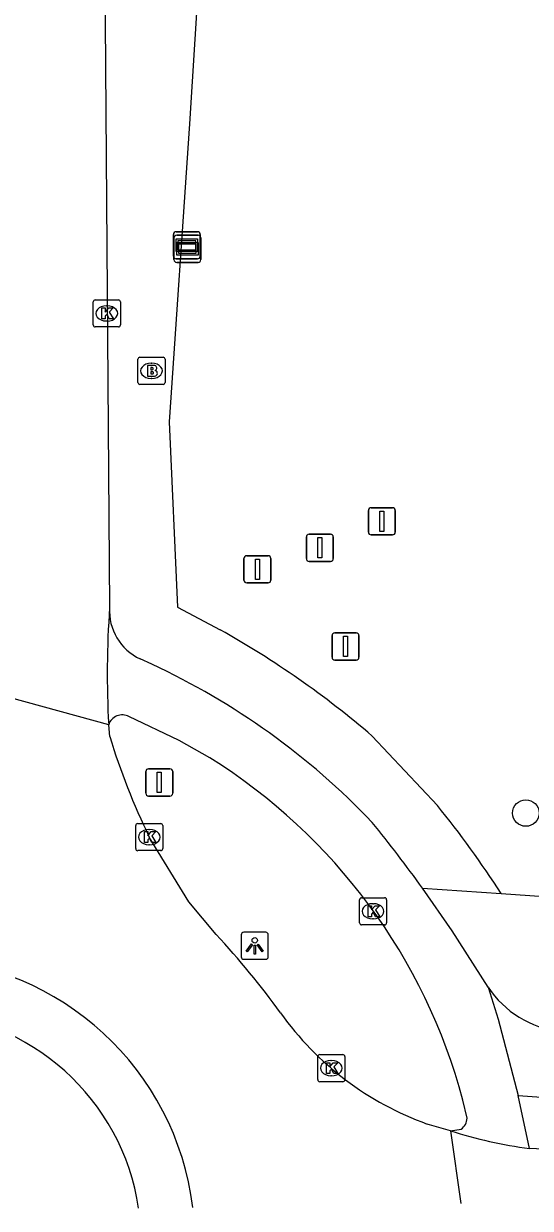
# Model space of a CAD drawing. Extents: x 161848 to 162726, y 385382 to 386521.
# Drawn here: x 161999.66 to 162018.35, y 385382.46 to 385426.12 of the extents above; entities that cross this region are included whole.
import ezdxf

# ---------------------------------------------------------------- set-up
doc = ezdxf.new("R2010")
doc.units = 0
for name, color, linetype in [('IMGEO_Boom', 7, 'Continuous'), ('IMGEO_Brandkraan', 7, 'Continuous'), ('IMGEO_Fietspad_gesloten', 7, 'Continuous'), ('IMGEO_Kolk', 7, 'Continuous'), ('IMGEO_Lichtpunt', 7, 'Continuous'), ('IMGEO_Rijbaan_lokaal_gesloten', 7, 'Continuous'), ('IMGEO_Verkeersbordpaal', 7, 'Continuous'), ('IMGEO_Verkeerseiland_gesloten', 7, 'Continuous'), ('IMGEO_Verklikker', 7, 'Continuous'), ('IMGEO_Vlaggenmast', 7, 'Continuous'), ('IMGEO_Voetpad_open', 7, 'Continuous')]:
    doc.layers.add(name, color=color, linetype=linetype)

msp = doc.modelspace()

# ---------------------------------------------------------------- linework, layer by layer
at = {"layer": 'IMGEO_Boom'}
msp.add_circle((162018.183, 385397.029), 0.489, dxfattribs=at)
at = {"layer": 'IMGEO_Brandkraan'}
for p, q in [((162003.946, 385413.824), (162004.798, 385413.824)), ((162003.871, 385412.898), (162003.871, 385413.75)), ((162004.359, 385413.604), (162004.384, 385413.604)), ((162004.872, 385413.75), (162004.872, 385412.898)), ((162004.382, 385413.044), (162004.357, 385413.044)), ((162004.798, 385412.824), (162003.946, 385412.824))]:
    msp.add_line(p, q, dxfattribs=at)
for points in [[(162003.946, 385413.824), (162004.798, 385413.824)], [(162003.871, 385412.898), (162003.871, 385413.75)], [(162004.219, 385413.524), (162004.219, 385413.124), (162004.432, 385413.124)], [(162004.45, 385413.524), (162004.219, 385413.524)], [(162004.398, 385413.443), (162004.344, 385413.443), (162004.344, 385413.367)], [(162004.344, 385413.367), (162004.397, 385413.367)], [(162004.872, 385413.75), (162004.872, 385412.898)], [(162004.406, 385413.291), (162004.344, 385413.291), (162004.344, 385413.21)], [(162004.344, 385413.21), (162004.406, 385413.21)], [(162004.798, 385412.824), (162003.946, 385412.824)]]:
    msp.add_lwpolyline(points, dxfattribs=at)
for centre, radius, start, end in [((162003.948, 385413.748), 0.0765, 91.552, 178.448), ((162003.948, 385413.748), 0.0765, 91.552, 178.448), ((162004.796, 385413.748), 0.0765, 1.552, 88.448), ((162004.796, 385413.748), 0.0765, 1.552, 88.448), ((162004.399, 385413.405), 0.0379, 267.8285, 90.9355), ((162004.454, 385413.379), 0.145, 59.4692, 91.5367), ((162004.479, 385413.426), 0.0922, 285.5137, 58.1501), ((162004.484, 385413.234), 0.105, 301.3115, 78.989), ((162003.948, 385412.9), 0.0765, 181.552, 268.448), ((162003.948, 385412.9), 0.0765, 181.552, 268.448), ((162004.407, 385413.25), 0.0404, 269.8759, 90.5077), ((162004.438, 385413.375), 0.251, 268.6676, 293.5347), ((162004.796, 385412.9), 0.0765, 271.552, 358.448), ((162004.796, 385412.9), 0.0765, 271.552, 358.448)]:
    msp.add_arc(centre, radius, start, end, dxfattribs=at)
for centre, major_axis, ratio, start_param, end_param in [((162004.358, 385413.324), (-0.387, 0.002), 0.722429, 4.712389, 7.853982), ((162004.383, 385413.324), (-0.39, 0.002), 0.717154, 1.570796, 4.712389)]:
    msp.add_ellipse(centre, major_axis=major_axis, ratio=ratio, start_param=start_param, end_param=end_param, dxfattribs=at)
at = {"layer": 'IMGEO_Fietspad_gesloten'}
for points in [[(162004.381, 385402.512), (162003.955, 385402.71)], [(162006.525, 385399.062), (162005.388, 385399.708), (162003.542, 385400.587)], [(162016.792, 385390.615), (162015.46, 385392.689), (162014.372, 385394.258)], [(162016.792, 385390.615), (162017.16, 385389.436), (162017.895, 385386.62)], [(162016.018, 385385.78), (162015.86, 385386.452)], [(162017.895, 385386.62), (162023.705, 385386.198)], [(162018.321, 385384.667), (162017.895, 385386.62)], [(162015.4, 385385.322), (162015.793, 385385.384)]]:
    msp.add_lwpolyline(points, dxfattribs=at)
for centre, radius, start, end in [((162004.767, 385404.476), 1.944, 176.2163, 245.2922), ((161993.039, 385378.086), 26.931, 43.6825, 65.093), ((162003.298, 385400.112), 0.534, 62.8273, 161.0917), ((161995.238, 385380.946), 21.345, 14.9489, 58.0751), ((161971.241, 385363.195), 53.152, 35.762, 39.0575), ((162019.834, 385392.606), 3.636, 213.2072, 263.7447), ((162015.527, 385385.797), 0.491, 302.7644, 358.0267)]:
    msp.add_arc(centre, radius, start, end, dxfattribs=at)
at = {"layer": 'IMGEO_Kolk'}
for p, q in [((162002.223, 385415.015), (162002.223, 385415.867)), ((162002.298, 385415.941), (162003.15, 385415.941)), ((162002.711, 385415.721), (162002.736, 385415.721)), ((162003.224, 385415.867), (162003.224, 385415.015)), ((162002.734, 385415.161), (162002.709, 385415.161)), ((162003.15, 385414.941), (162002.298, 385414.941)), ((162003.789, 385395.717), (162003.789, 385396.569)), ((162003.864, 385396.643), (162004.716, 385396.643)), ((162004.277, 385396.423), (162004.302, 385396.423)), ((162004.79, 385396.569), (162004.79, 385395.717)), ((162004.716, 385395.643), (162003.864, 385395.643)), ((162004.3, 385395.863), (162004.275, 385395.863)), ((162012.046, 385392.982), (162012.046, 385393.834)), ((162012.121, 385393.908), (162012.973, 385393.908)), ((162013.047, 385393.834), (162013.047, 385392.982)), ((162012.534, 385393.688), (162012.559, 385393.688)), ((162012.973, 385392.908), (162012.121, 385392.908)), ((162012.557, 385393.128), (162012.532, 385393.128)), ((162010.505, 385387.204), (162010.505, 385388.056)), ((162010.58, 385388.13), (162011.432, 385388.13)), ((162011.506, 385388.056), (162011.506, 385387.204)), ((162010.993, 385387.91), (162011.018, 385387.91)), ((162011.016, 385387.35), (162010.991, 385387.35)), ((162011.432, 385387.13), (162010.58, 385387.13))]:
    msp.add_line(p, q, dxfattribs=at)
for points in [[(162002.223, 385415.015), (162002.223, 385415.867)], [(162002.298, 385415.941), (162003.15, 385415.941)], [(162002.544, 385415.641), (162002.667, 385415.641), (162002.667, 385415.49), (162002.797, 385415.641), (162002.961, 385415.641), (162002.815, 385415.49), (162002.968, 385415.241), (162002.816, 385415.241), (162002.731, 385415.405), (162002.667, 385415.338), (162002.667, 385415.241), (162002.544, 385415.241), (162002.544, 385415.641)], [(162003.224, 385415.867), (162003.224, 385415.015)], [(162003.15, 385414.941), (162002.298, 385414.941)], [(162003.789, 385395.717), (162003.789, 385396.569)], [(162003.864, 385396.643), (162004.716, 385396.643)], [(162004.11, 385396.343), (162004.233, 385396.343), (162004.233, 385396.192), (162004.363, 385396.343), (162004.527, 385396.343), (162004.381, 385396.192), (162004.534, 385395.943), (162004.382, 385395.943), (162004.297, 385396.107), (162004.233, 385396.04), (162004.233, 385395.943), (162004.11, 385395.943), (162004.11, 385396.343)], [(162004.79, 385396.569), (162004.79, 385395.717)], [(162004.716, 385395.643), (162003.864, 385395.643)], [(162012.046, 385392.982), (162012.046, 385393.834)], [(162012.121, 385393.908), (162012.973, 385393.908)], [(162013.047, 385393.834), (162013.047, 385392.982)], [(162012.367, 385393.608), (162012.49, 385393.608), (162012.49, 385393.457), (162012.62, 385393.608), (162012.784, 385393.608), (162012.638, 385393.457), (162012.791, 385393.208), (162012.639, 385393.208), (162012.554, 385393.372), (162012.49, 385393.305), (162012.49, 385393.208), (162012.367, 385393.208), (162012.367, 385393.608)], [(162012.973, 385392.908), (162012.121, 385392.908)], [(162010.505, 385387.204), (162010.505, 385388.056)], [(162010.58, 385388.13), (162011.432, 385388.13)], [(162011.506, 385388.056), (162011.506, 385387.204)], [(162010.826, 385387.83), (162010.949, 385387.83), (162010.949, 385387.679), (162011.079, 385387.83), (162011.243, 385387.83), (162011.097, 385387.679), (162011.25, 385387.43), (162011.098, 385387.43), (162011.013, 385387.594), (162010.949, 385387.527), (162010.949, 385387.43), (162010.826, 385387.43), (162010.826, 385387.83)], [(162011.432, 385387.13), (162010.58, 385387.13)]]:
    msp.add_lwpolyline(points, dxfattribs=at)
for centre, start, end in [((162002.3, 385415.865), 91.552, 178.448), ((162002.3, 385415.865), 91.552, 178.448), ((162003.148, 385415.865), 1.552, 88.448), ((162003.148, 385415.865), 1.552, 88.448), ((162002.3, 385415.017), 181.552, 268.448), ((162002.3, 385415.017), 181.552, 268.448), ((162003.148, 385415.017), 271.552, 358.448), ((162003.148, 385415.017), 271.552, 358.448), ((162003.866, 385396.567), 91.552, 178.448), ((162003.866, 385396.567), 91.552, 178.448), ((162004.714, 385396.567), 1.552, 88.448), ((162004.714, 385396.567), 1.552, 88.448), ((162003.866, 385395.719), 181.552, 268.448), ((162003.866, 385395.719), 181.552, 268.448), ((162004.714, 385395.719), 271.552, 358.448), ((162004.714, 385395.719), 271.552, 358.448), ((162012.123, 385393.832), 91.552, 178.448), ((162012.123, 385393.832), 91.552, 178.448), ((162012.971, 385393.832), 1.552, 88.448), ((162012.971, 385393.832), 1.552, 88.448), ((162012.123, 385392.984), 181.552, 268.448), ((162012.123, 385392.984), 181.552, 268.448), ((162012.971, 385392.984), 271.552, 358.448), ((162012.971, 385392.984), 271.552, 358.448), ((162010.582, 385388.054), 91.552, 178.448), ((162010.582, 385388.054), 91.552, 178.448), ((162011.43, 385388.054), 1.552, 88.448), ((162011.43, 385388.054), 1.552, 88.448), ((162010.582, 385387.206), 181.552, 268.448), ((162010.582, 385387.206), 181.552, 268.448), ((162011.43, 385387.206), 271.552, 358.448), ((162011.43, 385387.206), 271.552, 358.448)]:
    msp.add_arc(centre, 0.0765, start, end, dxfattribs=at)
for centre, major_axis, ratio, start_param, end_param in [((162002.71, 385415.441), (-0.387, 0.002), 0.722429, 4.712389, 7.853982), ((162002.735, 385415.441), (-0.39, 0.002), 0.717154, 1.570796, 4.712389), ((162004.276, 385396.143), (-0.387, 0.002), 0.722429, 4.712389, 7.853982), ((162004.301, 385396.143), (-0.39, 0.002), 0.717154, 1.570796, 4.712389), ((162012.533, 385393.408), (-0.387, 0.002), 0.722429, 4.712389, 7.853982), ((162012.558, 385393.408), (-0.39, 0.002), 0.717154, 1.570796, 4.712389), ((162010.992, 385387.63), (-0.387, 0.002), 0.722429, 4.712389, 7.853982), ((162011.017, 385387.63), (-0.39, 0.002), 0.717154, 1.570796, 4.712389)]:
    msp.add_ellipse(centre, major_axis=major_axis, ratio=ratio, start_param=start_param, end_param=end_param, dxfattribs=at)
at = {"layer": 'IMGEO_Lichtpunt'}
for p, q in [((162007.683, 385392.54), (162007.683, 385391.733)), ((162007.683, 385392.54), (162007.683, 385391.733)), ((162008.585, 385392.635), (162007.777, 385392.635)), ((162008.585, 385392.635), (162007.777, 385392.635)), ((162008.679, 385391.733), (162008.679, 385392.54)), ((162008.679, 385391.733), (162008.679, 385392.54)), ((162007.777, 385391.639), (162008.585, 385391.639)), ((162007.777, 385391.639), (162008.585, 385391.639))]:
    msp.add_line(p, q, dxfattribs=at)
for points in [[(162008.057, 385392.204), (162008.096, 385392.176), (162007.908, 385391.914), (162007.87, 385391.941), (162008.057, 385392.204)], [(162008.159, 385392.156), (162008.206, 385392.156), (162008.206, 385391.834), (162008.159, 385391.834), (162008.159, 385392.156)], [(162008.269, 385392.176), (162008.307, 385392.203), (162008.494, 385391.941), (162008.455, 385391.913), (162008.269, 385392.176)]]:
    msp.add_lwpolyline(points, dxfattribs=at)
msp.add_circle((162008.182, 385392.338), 0.0994, dxfattribs=at)
for centre, start, end in [((162007.777, 385392.54), 90, 180), ((162007.777, 385392.54), 90, 180), ((162008.585, 385392.54), 0, 90), ((162008.585, 385392.54), 0, 90), ((162007.777, 385391.733), 180, 270), ((162007.777, 385391.733), 180, 270), ((162008.585, 385391.733), 270, 0), ((162008.585, 385391.733), 270, 360)]:
    msp.add_arc(centre, 0.0946, start, end, dxfattribs=at)
at = {"layer": 'IMGEO_Rijbaan_lokaal_gesloten'}
for points in [[(162002.652, 385427.868), (162002.828, 385404.604)], [(162002.793, 385400.285), (161997.909, 385401.618)], [(162002.831, 385399.852), (162002.793, 385400.285)], [(162006.762, 385392.549), (162005.744, 385393.758), (162004.29, 385396.143)], [(162015.4, 385385.322), (162014.546, 385385.569)], [(162015.4, 385385.322), (162015.782, 385382.64)], [(162023.443, 385384.423), (162018.321, 385384.667)]]:
    msp.add_lwpolyline(points, dxfattribs=at)
for centre, radius, start, end in [((162036.326, 385402.173), 33.586, 175.8491, 183.2223), ((162027.532, 385407.427), 25.836, 197.0493, 205.8968), ((161984.831, 385372.089), 29.993, 35.8687, 43.0122), ((161995.514, 385381.215), 10.461, 7.0145, 168.6123), ((162018.374, 385396.249), 11.345, 215.4862, 250.2808), ((162020.392, 385400.743), 16.209, 252.0628, 262.6596)]:
    msp.add_arc(centre, radius, start, end, dxfattribs=at)
at = {"layer": 'IMGEO_Verkeersbordpaal'}
for p, q in [((162011.034, 385402.768), (162011.034, 385403.568)), ((162011.034, 385403.568), (162011.034, 385402.768)), ((162011.134, 385403.668), (162011.924, 385403.668)), ((162011.924, 385403.668), (162011.134, 385403.668)), ((162012.024, 385403.568), (162012.024, 385402.768)), ((162012.024, 385402.768), (162012.024, 385403.568)), ((162011.924, 385402.668), (162011.134, 385402.668)), ((162011.134, 385402.668), (162011.924, 385402.668)), ((162004.165, 385397.757), (162004.165, 385398.557)), ((162004.165, 385398.557), (162004.165, 385397.757)), ((162004.265, 385398.657), (162005.055, 385398.657)), ((162005.055, 385398.657), (162004.265, 385398.657)), ((162005.155, 385398.557), (162005.155, 385397.757)), ((162005.155, 385397.757), (162005.155, 385398.557)), ((162005.055, 385397.657), (162004.265, 385397.657)), ((162004.265, 385397.657), (162005.055, 385397.657))]:
    msp.add_line(p, q, dxfattribs=at)
for points in [[(162011.454, 385403.543), (162011.604, 385403.543), (162011.604, 385402.793), (162011.454, 385402.793), (162011.454, 385403.543)], [(162004.585, 385398.532), (162004.735, 385398.532), (162004.735, 385397.782), (162004.585, 385397.782), (162004.585, 385398.532)]]:
    msp.add_lwpolyline(points, dxfattribs=at)
for centre, start, end in [((162011.134, 385403.568), 90, 180), ((162011.134, 385403.568), 90, 180), ((162011.924, 385403.568), 0, 90), ((162011.924, 385403.568), 360, 90), ((162011.134, 385402.768), 180, 270), ((162011.134, 385402.768), 180, 270), ((162011.924, 385402.768), 270, 0), ((162011.924, 385402.768), 270, 0), ((162004.265, 385398.557), 90, 180), ((162004.265, 385398.557), 90, 180), ((162005.055, 385398.557), 0, 90), ((162005.055, 385398.557), 360, 90), ((162004.265, 385397.757), 180, 270), ((162004.265, 385397.757), 180, 270), ((162005.055, 385397.757), 270, 0), ((162005.055, 385397.757), 270, 0)]:
    msp.add_arc(centre, 0.1, start, end, dxfattribs=at)
at = {"layer": 'IMGEO_Verkeerseiland_gesloten'}
msp.add_arc((161995.51, 385381.21), 8.481, 8.5008, 167.0579, dxfattribs=at)
at = {"layer": 'IMGEO_Verklikker'}
for p, q in [((162005.182, 385417.552), (162005.182, 385418.352)), ((162005.182, 385418.352), (162005.182, 385417.552)), ((162005.202, 385417.422), (162005.202, 385418.222)), ((162005.202, 385418.222), (162005.202, 385417.422)), ((162005.282, 385418.452), (162006.072, 385418.452)), ((162006.072, 385418.452), (162005.282, 385418.452)), ((162005.302, 385418.322), (162006.092, 385418.322)), ((162006.092, 385418.322), (162005.302, 385418.322)), ((162006.172, 385418.352), (162006.172, 385417.552)), ((162006.172, 385417.552), (162006.172, 385418.352)), ((162006.192, 385418.222), (162006.192, 385417.422)), ((162006.192, 385417.422), (162006.192, 385418.222)), ((162006.072, 385417.452), (162005.282, 385417.452)), ((162005.282, 385417.452), (162006.072, 385417.452)), ((162006.092, 385417.322), (162005.302, 385417.322)), ((162005.302, 385417.322), (162006.092, 385417.322))]:
    msp.add_line(p, q, dxfattribs=at)
for points in [[(162005.283, 385418.184), (162006.071, 385418.184), (162006.071, 385417.72), (162005.283, 385417.72), (162005.283, 385418.184)], [(162005.303, 385418.054), (162006.091, 385418.054), (162006.091, 385417.59), (162005.303, 385417.59), (162005.303, 385418.054)], [(162005.348, 385418.119), (162005.348, 385417.785), (162006.006, 385417.785), (162006.006, 385418.119), (162005.348, 385418.119)], [(162005.368, 385417.989), (162005.368, 385417.655), (162006.026, 385417.655), (162006.026, 385417.989), (162005.368, 385417.989)]]:
    msp.add_lwpolyline(points, dxfattribs=at)
for centre, start, end in [((162005.282, 385418.352), 90, 180), ((162005.282, 385418.352), 90, 180), ((162005.302, 385418.222), 90, 180), ((162005.302, 385418.222), 90, 180), ((162006.072, 385418.352), 0, 90), ((162006.072, 385418.352), 360, 90), ((162006.092, 385418.222), 0, 90), ((162006.092, 385418.222), 360, 90), ((162005.282, 385417.552), 180, 270), ((162005.282, 385417.552), 180, 270), ((162005.302, 385417.422), 180, 270), ((162005.302, 385417.422), 180, 270), ((162006.072, 385417.552), 270, 0), ((162006.072, 385417.552), 270, 0), ((162006.092, 385417.422), 270, 0), ((162006.092, 385417.422), 270, 0)]:
    msp.add_arc(centre, 0.1, start, end, dxfattribs=at)
at = {"layer": 'IMGEO_Vlaggenmast'}
for p, q in [((162012.374, 385407.38), (162012.374, 385408.18)), ((162012.374, 385408.18), (162012.374, 385407.38)), ((162012.474, 385408.28), (162013.264, 385408.28)), ((162013.264, 385408.28), (162012.474, 385408.28)), ((162013.364, 385408.18), (162013.364, 385407.38)), ((162013.364, 385407.38), (162013.364, 385408.18)), ((162010.189, 385407.304), (162010.979, 385407.304)), ((162010.979, 385407.304), (162010.189, 385407.304)), ((162013.264, 385407.28), (162012.474, 385407.28)), ((162012.474, 385407.28), (162013.264, 385407.28)), ((162010.089, 385406.404), (162010.089, 385407.204)), ((162010.089, 385407.204), (162010.089, 385406.404)), ((162011.079, 385407.204), (162011.079, 385406.404)), ((162011.079, 385406.404), (162011.079, 385407.204)), ((162007.785, 385405.611), (162007.785, 385406.411)), ((162007.785, 385406.411), (162007.785, 385405.611)), ((162007.885, 385406.511), (162008.675, 385406.511)), ((162008.675, 385406.511), (162007.885, 385406.511)), ((162008.775, 385406.411), (162008.775, 385405.611)), ((162008.775, 385405.611), (162008.775, 385406.411)), ((162010.979, 385406.304), (162010.189, 385406.304)), ((162010.189, 385406.304), (162010.979, 385406.304)), ((162008.675, 385405.511), (162007.885, 385405.511)), ((162007.885, 385405.511), (162008.675, 385405.511))]:
    msp.add_line(p, q, dxfattribs=at)
for points in [[(162012.794, 385408.155), (162012.944, 385408.155), (162012.944, 385407.405), (162012.794, 385407.405), (162012.794, 385408.155)], [(162010.509, 385407.179), (162010.659, 385407.179), (162010.659, 385406.429), (162010.509, 385406.429), (162010.509, 385407.179)], [(162008.205, 385406.386), (162008.355, 385406.386), (162008.355, 385405.636), (162008.205, 385405.636), (162008.205, 385406.386)]]:
    msp.add_lwpolyline(points, dxfattribs=at)
for centre, start, end in [((162012.474, 385408.18), 90, 180), ((162012.474, 385408.18), 90, 180), ((162013.264, 385408.18), 0, 90), ((162013.264, 385408.18), 360, 90), ((162010.189, 385407.204), 90, 180), ((162010.189, 385407.204), 90, 180), ((162010.979, 385407.204), 0, 90), ((162010.979, 385407.204), 360, 90), ((162012.474, 385407.38), 180, 270), ((162012.474, 385407.38), 180, 270), ((162013.264, 385407.38), 270, 0), ((162013.264, 385407.38), 270, 0), ((162007.885, 385406.411), 90, 180), ((162007.885, 385406.411), 90, 180), ((162008.675, 385406.411), 0, 90), ((162008.675, 385406.411), 360, 90), ((162010.189, 385406.404), 180, 270), ((162010.189, 385406.404), 180, 270), ((162010.979, 385406.404), 270, 0), ((162010.979, 385406.404), 270, 0), ((162007.885, 385405.611), 180, 270), ((162007.885, 385405.611), 180, 270), ((162008.675, 385405.611), 270, 0), ((162008.675, 385405.611), 270, 0)]:
    msp.add_arc(centre, 0.1, start, end, dxfattribs=at)
at = {"layer": 'IMGEO_Voetpad_open'}
for points in [[(162009.85, 385484.211), (162007.414, 385448.376), (162005.771, 385422.427), (162005.023, 385411.442), (162005.334, 385404.615), (162006.907, 385403.783)], [(162012.519, 385399.867), (162014.921, 385397.306)], [(162014.372, 385394.258), (162017.276, 385394.06)], [(162017.276, 385394.06), (162025.39, 385393.505)]]:
    msp.add_lwpolyline(points, dxfattribs=at)
for centre, radius, start, end in [((161989.568, 385372.956), 35.369, 49.5415, 60.6446), ((161985.187, 385373.257), 38.242, 32.9556, 38.9668)]:
    msp.add_arc(centre, radius, start, end, dxfattribs=at)

doc.saveas('drawing.dxf')
